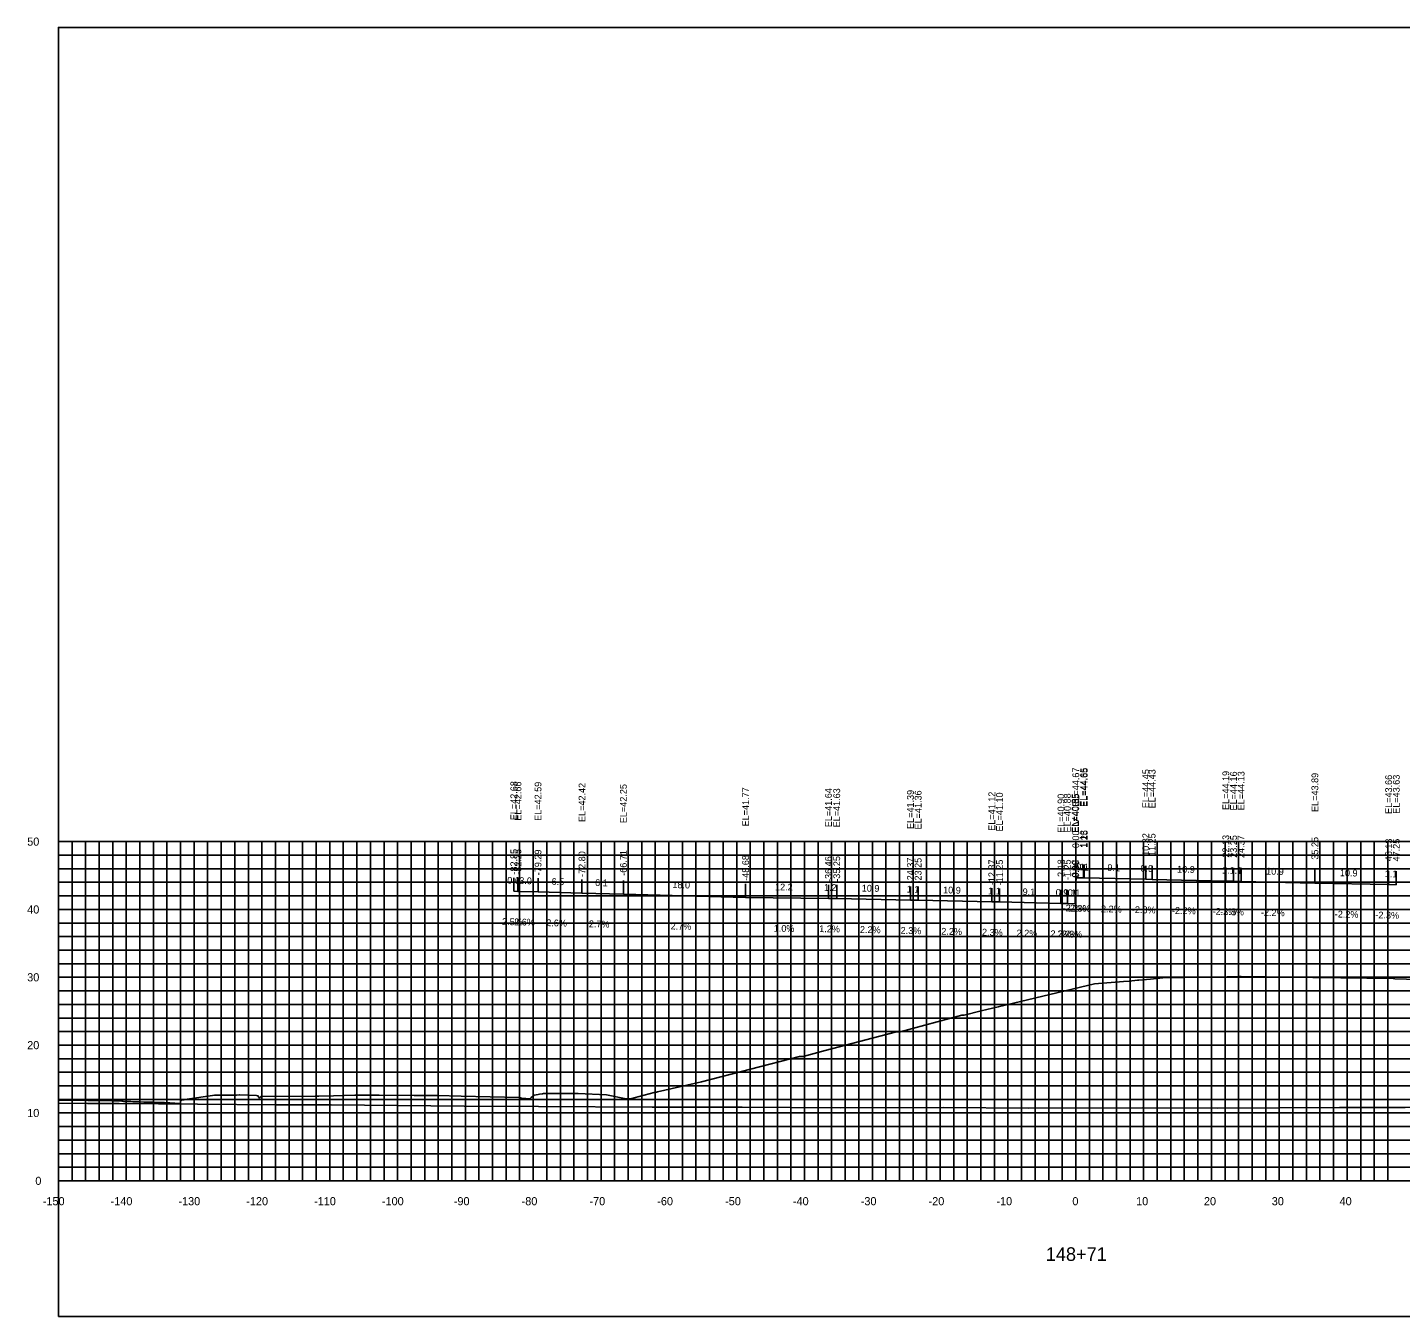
# Model space of a CAD drawing. Extents: x 1800880 to 1818864, y 245271 to 250560.
# Drawn here: x 1809065.8 to 1809268.2, y 247516.7 to 247706.7 of the extents above; entities that cross this region are included whole.
import ezdxf

# ---------------------------------------------------------------- set-up
doc = ezdxf.new("R2010")
doc.units = 0
for name, color, linetype in [('33', 7, 'Continuous'), ('ANNO-TXT', 7, 'Continuous'), ('AXIS', 7, 'Continuous'), ('CL-CNST', 7, 'Continuous'), ('DESIGN - DRAINAGE - Bridges', 7, 'Continuous'), ('Level 32', 7, 'Continuous'), ('Level 37', 7, 'Continuous'), ('Level 46', 7, 'Continuous'), ('Level 62', 7, 'Continuous'), ('SHT-BDR', 7, 'Continuous')]:
    doc.layers.add(name, color=color, linetype=linetype)

msp = doc.modelspace()

# ---------------------------------------------------------------- linework, layer by layer
at = {"layer": 'AXIS'}
msp.add_lwpolyline([(1809220.36, 247581.32), (1809221.49, 247581.3), (1809221.61, 247581.3), (1809230.67, 247581.1), (1809231.61, 247581.08), (1809242.48, 247580.84), (1809243.61, 247580.81), (1809244.73, 247580.78), (1809255.61, 247580.55), (1809266.48, 247580.31), (1809267.61, 247580.28)], dxfattribs=at)
at = {"layer": 'CL-CNST'}
msp.add_lwpolyline([(1809070.36, 247548.56), (1809074.7, 247548.5), (1809076.72, 247548.48), (1809079.71, 247548.37), (1809079.85, 247548.37), (1809080.01, 247548.36), (1809080.17, 247548.35), (1809080.36, 247548.35), (1809080.57, 247548.34), (1809080.79, 247548.33), (1809081.05, 247548.32), (1809081.34, 247548.31), (1809081.66, 247548.3), (1809082.04, 247548.29), (1809082.41, 247548.28), (1809082.47, 247548.28), (1809082.96, 247548.26), (1809083.54, 247548.25), (1809084.24, 247548.24), (1809085.09, 247548.22), (1809085.43, 247548.21), (1809085.5, 247548.21), (1809085.69, 247548.2), (1809085.86, 247548.19), (1809086, 247548.18), (1809088.29, 247548.05), (1809088.32, 247548.03), (1809088.39, 247548.46), (1809088.43, 247548.46), (1809088.6, 247548.6), (1809088.84, 247548.6), (1809088.99, 247548.65), (1809093.41, 247549.29), (1809093.41, 247549.29), (1809093.43, 247549.29), (1809093.64, 247549.29), (1809093.89, 247549.29), (1809093.93, 247549.29), (1809094.01, 247549.29), (1809094.07, 247549.29), (1809096.54, 247549.3), (1809096.6, 247549.3), (1809097.03, 247549.31), (1809097.08, 247549.31), (1809099.56, 247549.22), (1809099.77, 247549.18), (1809100.01, 247548.84), (1809100.01, 247548.84), (1809100.01, 247548.85), (1809100.02, 247548.85), (1809100.02, 247548.86), (1809100.03, 247548.86), (1809100.04, 247548.88), (1809100.04, 247548.88), (1809100.05, 247548.89), (1809100.06, 247548.9), (1809100.07, 247548.91), (1809100.07, 247548.92), (1809100.08, 247548.93), (1809100.09, 247548.94), (1809100.11, 247548.95), (1809100.12, 247548.97), (1809100.13, 247548.98), (1809100.15, 247549), (1809100.17, 247549.02), (1809100.19, 247549.04), (1809100.2, 247549.06), (1809108.2, 247549.12), (1809108.23, 247549.12), (1809108.24, 247549.12), (1809108.67, 247549.12), (1809108.74, 247549.12), (1809110.91, 247549.17), (1809114.04, 247549.26), (1809116.24, 247549.27), (1809117.18, 247549.27), (1809117.63, 247549.27), (1809122.79, 247549.25), (1809123.68, 247549.25), (1809123.94, 247549.25), (1809124.12, 247549.25), (1809126.26, 247549.23), (1809129.75, 247549.14), (1809138.27, 247548.91), (1809138.3, 247548.91), (1809138.4, 247548.89), (1809138.49, 247548.87), (1809138.57, 247548.86), (1809138.63, 247548.85), (1809138.7, 247548.84), (1809139.84, 247548.76), (1809140.05, 247548.92), (1809140.52, 247549.26), (1809141.1, 247549.39), (1809141.3, 247549.44), (1809141.72, 247549.47), (1809141.9, 247549.5), (1809141.94, 247549.5), (1809142.24, 247549.5), (1809147.01, 247549.54), (1809151.18, 247549.31), (1809154.04, 247548.74), (1809154.12, 247548.75), (1809154.59, 247548.75), (1809154.63, 247548.75), (1809155.25, 247548.9), (1809158.18, 247549.69), (1809158.4, 247549.69), (1809158.68, 247549.76), (1809165.16, 247551.25), (1809179.6, 247554.98), (1809179.7, 247554.98), (1809180.17, 247555), (1809183.41, 247555.84), (1809191.46, 247557.97), (1809193.93, 247558.6), (1809193.96, 247558.6), (1809194.1, 247558.6), (1809194.44, 247558.6), (1809194.44, 247558.6), (1809203.57, 247561.08), (1809203.92, 247561.08), (1809206.42, 247561.71), (1809208.92, 247562.29), (1809223.1, 247565.67), (1809227.39, 247566.02), (1809228.25, 247566.1), (1809229.45, 247566.21), (1809229.65, 247566.22), (1809231.36, 247566.38), (1809233.2, 247566.56), (1809242.7, 247566.72), (1809244.26, 247566.75), (1809244.74, 247566.75), (1809255.32, 247566.61), (1809255.57, 247566.61), (1809267.15, 247566.45), (1809267.34, 247566.45), (1809267.4, 247566.44), (1809270.84, 247566.32)], dxfattribs=at)
at = {"layer": 'DESIGN - DRAINAGE - Bridges'}
for p, q in [((1809070.3, 247586.65), (1809070.36, 247586.65)), ((1809070.36, 247536.65), (1809070.36, 247586.65)), ((1809070.3, 247576.65), (1809070.36, 247576.65)), ((1809070.3, 247566.65), (1809070.36, 247566.65)), ((1809070.3, 247556.65), (1809070.36, 247556.65)), ((1809070.3, 247546.65), (1809070.36, 247546.65)), ((1809070.3, 247536.65), (1809070.36, 247536.65)), ((1809070.36, 247536.65), (1809370.36, 247536.65)), ((1809070.36, 247536.59), (1809070.36, 247536.65)), ((1809080.36, 247536.59), (1809080.36, 247536.65)), ((1809090.36, 247536.59), (1809090.36, 247536.65)), ((1809100.36, 247536.59), (1809100.36, 247536.65)), ((1809110.36, 247536.59), (1809110.36, 247536.65)), ((1809120.36, 247536.59), (1809120.36, 247536.65)), ((1809130.36, 247536.59), (1809130.36, 247536.65)), ((1809140.36, 247536.59), (1809140.36, 247536.65)), ((1809150.36, 247536.59), (1809150.36, 247536.65)), ((1809160.36, 247536.59), (1809160.36, 247536.65)), ((1809170.36, 247536.59), (1809170.36, 247536.65)), ((1809180.36, 247536.59), (1809180.36, 247536.65)), ((1809190.36, 247536.59), (1809190.36, 247536.65)), ((1809200.36, 247536.59), (1809200.36, 247536.65)), ((1809210.36, 247536.59), (1809210.36, 247536.65)), ((1809220.36, 247536.59), (1809220.36, 247536.65)), ((1809230.36, 247536.59), (1809230.36, 247536.65)), ((1809240.36, 247536.59), (1809240.36, 247536.65)), ((1809250.36, 247536.59), (1809250.36, 247536.65)), ((1809260.36, 247536.59), (1809260.36, 247536.65))]:
    msp.add_line(p, q, dxfattribs=at)
at = {"layer": 'Level 37'}
for p, q in [((1809220.36, 247581.32), (1809220.36, 247583.32)), ((1809221.49, 247581.3), (1809221.49, 247583.3)), ((1809221.61, 247581.3), (1809221.61, 247583.3)), ((1809230.67, 247581.1), (1809230.67, 247583.1)), ((1809231.61, 247581.08), (1809231.61, 247583.08)), ((1809242.48, 247580.84), (1809242.48, 247582.84)), ((1809243.61, 247580.81), (1809243.61, 247582.81)), ((1809244.73, 247580.78), (1809244.73, 247582.78)), ((1809255.61, 247580.55), (1809255.61, 247582.55)), ((1809137.5, 247579.33), (1809137.5, 247581.33)), ((1809138.1, 247579.31), (1809138.1, 247581.31)), ((1809141.07, 247579.24), (1809141.07, 247581.24)), ((1809147.55, 247579.07), (1809147.55, 247581.07)), ((1809153.65, 247578.9), (1809153.65, 247580.9)), ((1809171.67, 247578.42), (1809171.67, 247580.42)), ((1809171.67, 247578.42), (1809171.67, 247580.42)), ((1809266.48, 247580.31), (1809266.48, 247582.31)), ((1809267.61, 247580.28), (1809267.61, 247582.28)), ((1809183.89, 247578.29), (1809183.89, 247580.29)), ((1809185.11, 247578.28), (1809185.11, 247580.28)), ((1809195.98, 247578.04), (1809195.98, 247580.04)), ((1809197.11, 247578.01), (1809197.11, 247580.01)), ((1809207.98, 247577.77), (1809207.98, 247579.77)), ((1809209.11, 247577.75), (1809209.11, 247579.75)), ((1809218.17, 247577.55), (1809218.17, 247579.55)), ((1809219.11, 247577.53), (1809219.11, 247579.53)), ((1809220.24, 247577.5), (1809220.24, 247579.5)), ((1809220.35, 247577.5), (1809220.35, 247579.5))]:
    msp.add_line(p, q, dxfattribs=at)
msp.add_lwpolyline([(1809070.36, 247516.65), (1809370.36, 247516.65), (1809370.36, 247706.65), (1809070.36, 247706.65)], close=True, dxfattribs=at)
at = {"layer": 'Level 46'}
for p, q in [((1809070.36, 247586.65), (1809370.36, 247586.65)), ((1809070.36, 247536.65), (1809070.36, 247586.65)), ((1809072.36, 247536.65), (1809072.36, 247586.65)), ((1809074.36, 247536.65), (1809074.36, 247586.65)), ((1809076.36, 247536.65), (1809076.36, 247586.65)), ((1809078.36, 247536.65), (1809078.36, 247586.65)), ((1809080.36, 247536.65), (1809080.36, 247586.65)), ((1809082.36, 247536.65), (1809082.36, 247586.65)), ((1809084.36, 247536.65), (1809084.36, 247586.65)), ((1809086.36, 247536.65), (1809086.36, 247586.65)), ((1809088.36, 247536.65), (1809088.36, 247586.65)), ((1809090.36, 247536.65), (1809090.36, 247586.65)), ((1809092.36, 247536.65), (1809092.36, 247586.65)), ((1809094.36, 247536.65), (1809094.36, 247586.65)), ((1809096.36, 247536.65), (1809096.36, 247586.65)), ((1809098.36, 247536.65), (1809098.36, 247586.65)), ((1809100.36, 247536.65), (1809100.36, 247586.65)), ((1809102.36, 247536.65), (1809102.36, 247586.65)), ((1809104.36, 247536.65), (1809104.36, 247586.65)), ((1809106.36, 247536.65), (1809106.36, 247586.65)), ((1809108.36, 247536.65), (1809108.36, 247586.65)), ((1809110.36, 247536.65), (1809110.36, 247586.65)), ((1809112.36, 247536.65), (1809112.36, 247586.65)), ((1809114.36, 247536.65), (1809114.36, 247586.65)), ((1809116.36, 247536.65), (1809116.36, 247586.65)), ((1809118.36, 247536.65), (1809118.36, 247586.65)), ((1809120.36, 247536.65), (1809120.36, 247586.65)), ((1809122.36, 247536.65), (1809122.36, 247586.65)), ((1809124.36, 247536.65), (1809124.36, 247586.65)), ((1809126.36, 247536.65), (1809126.36, 247586.65)), ((1809128.36, 247536.65), (1809128.36, 247586.65)), ((1809130.36, 247536.65), (1809130.36, 247586.65)), ((1809132.36, 247536.65), (1809132.36, 247586.65)), ((1809134.36, 247536.65), (1809134.36, 247586.65)), ((1809136.36, 247536.65), (1809136.36, 247586.65)), ((1809138.36, 247536.65), (1809138.36, 247586.65)), ((1809140.36, 247536.65), (1809140.36, 247586.65)), ((1809142.36, 247536.65), (1809142.36, 247586.65)), ((1809144.36, 247536.65), (1809144.36, 247586.65)), ((1809146.36, 247536.65), (1809146.36, 247586.65)), ((1809148.36, 247536.65), (1809148.36, 247586.65)), ((1809150.36, 247536.65), (1809150.36, 247586.65)), ((1809152.36, 247536.65), (1809152.36, 247586.65)), ((1809154.36, 247536.65), (1809154.36, 247586.65)), ((1809156.36, 247536.65), (1809156.36, 247586.65)), ((1809158.36, 247536.65), (1809158.36, 247586.65)), ((1809160.36, 247536.65), (1809160.36, 247586.65)), ((1809162.36, 247536.65), (1809162.36, 247586.65)), ((1809164.36, 247536.65), (1809164.36, 247586.65)), ((1809166.36, 247536.65), (1809166.36, 247586.65)), ((1809168.36, 247536.65), (1809168.36, 247586.65)), ((1809170.36, 247536.65), (1809170.36, 247586.65)), ((1809172.36, 247536.65), (1809172.36, 247586.65)), ((1809174.36, 247536.65), (1809174.36, 247586.65)), ((1809176.36, 247536.65), (1809176.36, 247586.65)), ((1809178.36, 247536.65), (1809178.36, 247586.65)), ((1809180.36, 247536.65), (1809180.36, 247586.65)), ((1809182.36, 247536.65), (1809182.36, 247586.65)), ((1809184.36, 247536.65), (1809184.36, 247586.65)), ((1809186.36, 247536.65), (1809186.36, 247586.65)), ((1809188.36, 247536.65), (1809188.36, 247586.65)), ((1809190.36, 247536.65), (1809190.36, 247586.65)), ((1809192.36, 247536.65), (1809192.36, 247586.65)), ((1809194.36, 247536.65), (1809194.36, 247586.65)), ((1809196.36, 247536.65), (1809196.36, 247586.65)), ((1809198.36, 247536.65), (1809198.36, 247586.65)), ((1809200.36, 247536.65), (1809200.36, 247586.65)), ((1809202.36, 247536.65), (1809202.36, 247586.65)), ((1809204.36, 247536.65), (1809204.36, 247586.65)), ((1809206.36, 247536.65), (1809206.36, 247586.65)), ((1809208.36, 247536.65), (1809208.36, 247586.65)), ((1809210.36, 247536.65), (1809210.36, 247586.65)), ((1809212.36, 247536.65), (1809212.36, 247586.65)), ((1809214.36, 247536.65), (1809214.36, 247586.65)), ((1809216.36, 247536.65), (1809216.36, 247586.65)), ((1809218.36, 247536.65), (1809218.36, 247586.65)), ((1809220.36, 247536.65), (1809220.36, 247586.65)), ((1809222.36, 247536.65), (1809222.36, 247586.65)), ((1809224.36, 247536.65), (1809224.36, 247586.65)), ((1809226.36, 247536.65), (1809226.36, 247586.65)), ((1809228.36, 247536.65), (1809228.36, 247586.65)), ((1809230.36, 247536.65), (1809230.36, 247586.65)), ((1809232.36, 247536.65), (1809232.36, 247586.65)), ((1809234.36, 247536.65), (1809234.36, 247586.65)), ((1809236.36, 247536.65), (1809236.36, 247586.65)), ((1809238.36, 247536.65), (1809238.36, 247586.65)), ((1809240.36, 247536.65), (1809240.36, 247586.65)), ((1809242.36, 247536.65), (1809242.36, 247586.65)), ((1809244.36, 247536.65), (1809244.36, 247586.65)), ((1809246.36, 247536.65), (1809246.36, 247586.65)), ((1809248.36, 247536.65), (1809248.36, 247586.65)), ((1809250.36, 247536.65), (1809250.36, 247586.65)), ((1809252.36, 247536.65), (1809252.36, 247586.65)), ((1809254.36, 247536.65), (1809254.36, 247586.65)), ((1809256.36, 247536.65), (1809256.36, 247586.65)), ((1809258.36, 247536.65), (1809258.36, 247586.65)), ((1809260.36, 247536.65), (1809260.36, 247586.65)), ((1809262.36, 247536.65), (1809262.36, 247586.65)), ((1809264.36, 247536.65), (1809264.36, 247586.65)), ((1809266.36, 247536.65), (1809266.36, 247586.65)), ((1809070.36, 247584.65), (1809370.36, 247584.65)), ((1809070.36, 247582.65), (1809370.36, 247582.65)), ((1809070.36, 247580.65), (1809370.36, 247580.65)), ((1809070.36, 247578.65), (1809370.36, 247578.65)), ((1809070.36, 247576.65), (1809370.36, 247576.65)), ((1809070.36, 247574.65), (1809370.36, 247574.65)), ((1809070.36, 247572.65), (1809370.36, 247572.65)), ((1809070.36, 247570.65), (1809370.36, 247570.65)), ((1809070.36, 247568.65), (1809370.36, 247568.65)), ((1809070.36, 247566.65), (1809370.36, 247566.65)), ((1809070.36, 247564.65), (1809370.36, 247564.65)), ((1809070.36, 247562.65), (1809370.36, 247562.65)), ((1809070.36, 247560.65), (1809370.36, 247560.65)), ((1809070.36, 247558.65), (1809370.36, 247558.65)), ((1809070.36, 247556.65), (1809370.36, 247556.65)), ((1809070.36, 247554.65), (1809370.36, 247554.65)), ((1809070.36, 247552.65), (1809370.36, 247552.65)), ((1809070.36, 247550.65), (1809370.36, 247550.65)), ((1809070.36, 247548.65), (1809370.36, 247548.65)), ((1809070.36, 247546.65), (1809370.36, 247546.65)), ((1809070.36, 247544.65), (1809370.36, 247544.65)), ((1809070.36, 247542.65), (1809370.36, 247542.65)), ((1809070.36, 247540.65), (1809370.36, 247540.65)), ((1809070.36, 247538.65), (1809370.36, 247538.65)), ((1809070.36, 247536.65), (1809370.36, 247536.65))]:
    msp.add_line(p, q, dxfattribs=at)
at = {"layer": 'Level 62'}
for points in [[(1809137.5, 247579.33), (1809138.1, 247579.31), (1809141.07, 247579.24), (1809147.55, 247579.07), (1809153.65, 247578.9), (1809171.67, 247578.42)], [(1809171.67, 247578.42), (1809183.89, 247578.29), (1809185.11, 247578.28), (1809195.98, 247578.04), (1809197.11, 247578.01), (1809207.98, 247577.77), (1809209.11, 247577.75), (1809218.17, 247577.55), (1809219.11, 247577.53), (1809220.24, 247577.5), (1809220.35, 247577.5)], [(1809070.36, 247548.09), (1809074.66, 247548.05), (1809079.3, 247548.03), (1809102.41, 247547.85), (1809110.58, 247547.83), (1809130.17, 247547.65), (1809141.13, 247547.63), (1809157.92, 247547.52), (1809171.15, 247547.52), (1809185.68, 247547.41), (1809200.78, 247547.44), (1809213.43, 247547.35), (1809230.12, 247547.4), (1809241.19, 247547.37), (1809259.22, 247547.45), (1809268.94, 247547.47), (1809288.14, 247547.57), (1809296.7, 247547.42), (1809316.9, 247547.54), (1809324.45, 247547.62), (1809331.42, 247547.58), (1809352.21, 247547.7), (1809358.84, 247547.82), (1809370.36, 247547.88)]]:
    msp.add_lwpolyline(points, dxfattribs=at)

# ---------------------------------------------------------------- texts
for s, p in [('-150', (1809068.05, 247533.05)), ('-140', (1809078.05, 247533.05)), ('-130', (1809088.05, 247533.05)), ('-120', (1809098.05, 247533.05)), ('-110', (1809108.05, 247533.05)), ('-100', (1809118.05, 247533.05)), ('-90', (1809128.65, 247533.05)), ('-80', (1809138.65, 247533.05)), ('-70', (1809148.65, 247533.05)), ('-60', (1809158.65, 247533.05)), ('-50', (1809168.65, 247533.05)), ('-40', (1809178.65, 247533.05)), ('-30', (1809188.65, 247533.05)), ('-20', (1809198.65, 247533.05)), ('-10', (1809208.65, 247533.05)), ('0', (1809219.85, 247533.05)), ('10', (1809229.25, 247533.05)), ('20', (1809239.25, 247533.05)), ('30', (1809249.25, 247533.05)), ('40', (1809259.25, 247533.05))]:
    msp.add_text(s, height=1.2).set_placement(p)
at = {"layer": '33'}
for s, p in [('50', (1809065.75, 247586.05)), ('40', (1809065.75, 247576.05)), ('30', (1809065.75, 247566.05)), ('20', (1809065.75, 247556.05)), ('10', (1809065.75, 247546.05)), ('0', (1809066.95, 247536.05))]:
    msp.add_text(s, height=1.2, dxfattribs=at).set_placement(p)
at = {"layer": 'ANNO-TXT'}
for s, rotation, p in [('1.1', 358.7397, (1809219.79, 247582.44)), ('0.1', 358.6766, (1809220.42, 247582.42)), ('9.1', 358.7397, (1809225.01, 247582.32)), ('0.9', 358.6766, (1809229.88, 247582.22)), ('10.9', 358.7397, (1809235.29, 247582.09)), ('1.1', 358.6766, (1809241.91, 247581.95)), ('1.1', 358.6766, (1809243.03, 247581.92)), ('10.9', 358.7397, (1809248.41, 247581.8)), ('10.9', 358.7397, (1809259.29, 247581.56)), ('1.1', 358.6766, (1809265.91, 247581.42)), ('0.6', 358.5595, (1809136.52, 247580.45)), ('3.0', 358.4953, (1809138.29, 247580.41)), ('6.5', 358.4909, (1809143.06, 247580.28)), ('6.1', 358.4375, (1809149.47, 247580.11)), ('18.0', 358.465, (1809160.87, 247579.81)), ('12.2', 359.423, (1809176.01, 247579.47)), ('1.2', 359.285, (1809183.23, 247579.4)), ('10.9', 358.7397, (1809188.79, 247579.3)), ('1.1', 358.6766, (1809195.41, 247579.15)), ('10.9', 358.7397, (1809200.79, 247579.03)), ('1.1', 358.6766, (1809207.41, 247578.89)), ('9.1', 358.7397, (1809212.51, 247578.77)), ('0.9', 358.6766, (1809217.38, 247578.67)), ('1.1', 358.7397, (1809218.54, 247578.64)), ('0.1', 358.6766, (1809219.16, 247578.63)), ('-2.2%', 358.7397, (1809218.4, 247576.37)), ('-2.3%', 358.6766, (1809219.02, 247576.36)), ('-2.2%', 358.7397, (1809223.62, 247576.25)), ('-2.3%', 358.6766, (1809228.61, 247576.14)), ('-2.2%', 358.7397, (1809234.53, 247576.01)), ('-2.3%', 358.6766, (1809240.52, 247575.88)), ('-2.3%', 358.6766, (1809241.64, 247575.85)), ('-2.2%', 358.7397, (1809247.65, 247575.72)), ('-2.2%', 358.7397, (1809258.53, 247575.48)), ('-2.3%', 358.6766, (1809264.52, 247575.35)), ('2.5%', 358.5595, (1809135.76, 247574.37)), ('2.6%', 358.4953, (1809137.54, 247574.33)), ('2.6%', 358.4909, (1809142.27, 247574.2)), ('2.7%', 358.4375, (1809148.55, 247574.04)), ('2.7%', 358.465, (1809160.61, 247573.71)), ('1.0%', 359.423, (1809175.82, 247573.37)), ('1.2%', 359.285, (1809182.52, 247573.31)), ('2.2%', 358.7397, (1809188.52, 247573.2)), ('2.3%', 358.6766, (1809194.52, 247573.07)), ('2.2%', 358.7397, (1809200.52, 247572.94)), ('2.3%', 358.6766, (1809206.52, 247572.81)), ('2.2%', 358.7397, (1809211.62, 247572.69)), ('2.3%', 358.6766, (1809216.61, 247572.58)), ('2.2%', 358.7397, (1809217.65, 247572.56)), ('2.3%', 358.6766, (1809218.26, 247572.55))]:
    msp.add_text(s, height=1, rotation=rotation, dxfattribs=at).set_placement(p)
at = {"layer": 'DESIGN - DRAINAGE - Bridges'}
for s, height, p in [('>', 1.5, (1809219.75, 247588.9)), ('-', 0.0001, (1809070.36, 247536.65))]:
    msp.add_text(s, height=height, dxfattribs=at).set_placement(p)
at = {"layer": 'Level 32'}
msp.add_text('148+71', height=2, dxfattribs=at).set_placement((1809215.93, 247524.85))
at = {"layer": 'SHT-BDR'}
for s, p in [('EL=44.67', (1809220.86, 247591.8)), ('EL=44.65', (1809221.99, 247591.77)), ('EL=44.65', (1809222.11, 247591.77)), ('EL=44.45', (1809231.17, 247591.57)), ('EL=44.43', (1809232.11, 247591.55)), ('EL=44.19', (1809242.98, 247591.31)), ('EL=44.16', (1809244.11, 247591.24)), ('EL=44.13', (1809245.23, 247591.26)), ('EL=43.89', (1809256.11, 247591.02)), ('EL=42.68', (1809138, 247589.8)), ('EL=42.66', (1809138.6, 247589.74)), ('EL=42.59', (1809141.57, 247589.71)), ('EL=42.42', (1809148.05, 247589.54)), ('EL=42.25', (1809154.15, 247589.37)), ('EL=41.77', (1809172.17, 247588.89)), ('EL=41.77', (1809172.17, 247588.89)), ('EL=43.66', (1809266.98, 247590.73)), ('EL=43.63', (1809268.11, 247590.75)), ('EL=41.64', (1809184.39, 247588.77)), ('EL=41.63', (1809185.61, 247588.75)), ('EL=41.39', (1809196.48, 247588.51)), ('EL=41.36', (1809197.61, 247588.44)), ('EL=41.12', (1809208.48, 247588.25)), ('EL=41.10', (1809209.61, 247588.14)), ('EL=40.90', (1809218.67, 247587.94)), ('EL=40.88', (1809219.61, 247588)), ('EL=40.85', (1809220.74, 247587.97)), ('EL=40.85', (1809220.85, 247587.97)), ('0.00', (1809220.86, 247585.69)), ('1.13', (1809221.99, 247585.74)), ('1.25', (1809222.11, 247585.74)), ('10.32', (1809231.17, 247584.55)), ('11.25', (1809232.11, 247584.52)), ('22.13', (1809242.98, 247584.29)), ('23.25', (1809244.11, 247584.26)), ('24.37', (1809245.23, 247584.23)), ('35.25', (1809256.11, 247583.99)), ('46.13', (1809266.98, 247583.75)), ('47.25', (1809268.11, 247583.73)), ('-82.85', (1809138, 247581.79)), ('-82.25', (1809138.6, 247581.77)), ('-79.29', (1809141.57, 247581.69)), ('-72.80', (1809148.05, 247581.44)), ('-66.71', (1809154.15, 247581.61)), ('-48.68', (1809172.17, 247580.87)), ('-48.68', (1809172.17, 247580.87)), ('-36.46', (1809184.39, 247580.7)), ('-35.25', (1809185.61, 247580.73)), ('-24.37', (1809196.48, 247580.5)), ('-23.25', (1809197.61, 247580.47)), ('-12.37', (1809208.48, 247580.23)), ('-11.25', (1809209.61, 247580.2)), ('-2.18', (1809218.67, 247581)), ('-1.25', (1809219.61, 247580.98)), ('-0.12', (1809220.74, 247580.95)), ('-0.00', (1809220.85, 247580.87))]:
    msp.add_text(s, height=1, rotation=90, dxfattribs=at).set_placement(p)

doc.saveas('drawing.dxf')
